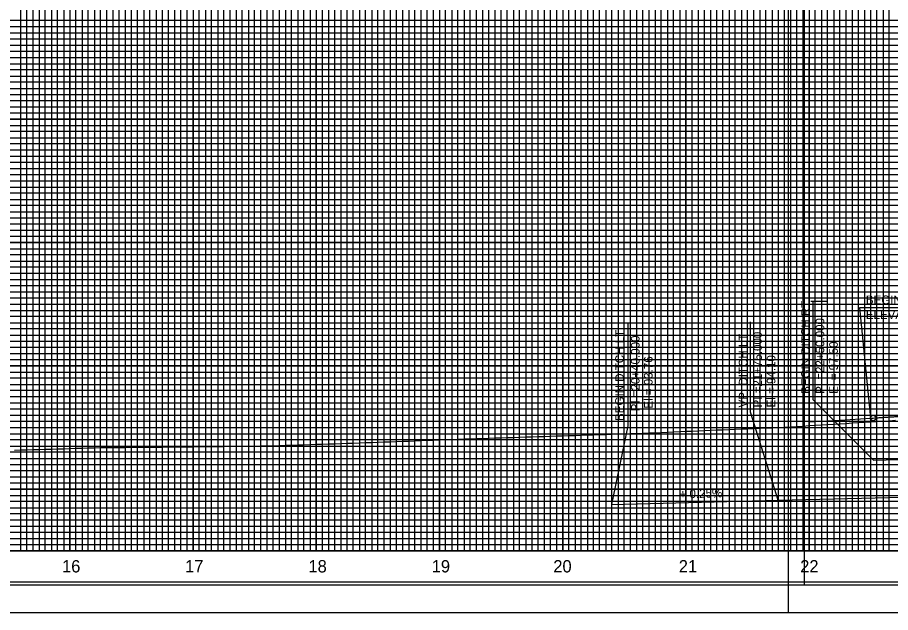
# Model space of a CAD drawing. Extents: x 2345490 to 2436403, y 465165 to 573888.
# Drawn here: x 2382324 to 2383033, y 515088 to 515570 of the extents above; entities that cross this region are included whole.
import ezdxf

# ---------------------------------------------------------------- set-up
doc = ezdxf.new("R2010")
doc.units = 0
for name, color, linetype in [('Old_Level_1', 7, 'Continuous'), ('Old_Level_18', 7, 'Continuous'), ('Old_Level_2', 7, 'Continuous'), ('Old_Level_3', 7, 'Continuous'), ('Old_Level_41', 7, 'Continuous'), ('Old_Level_42', 7, 'Continuous'), ('Old_Level_43', 7, 'Continuous'), ('Old_Level_50', 7, 'Continuous'), ('Old_Level_51', 7, 'Continuous'), ('Old_Level_52', 7, 'Continuous'), ('Old_Level_57', 7, 'Continuous'), ('Old_Level_61', 7, 'Continuous'), ('Old_Level_62', 7, 'Continuous'), ('Old_Level_63', 7, 'Continuous')]:
    doc.layers.add(name, color=color, linetype=linetype)

msp = doc.modelspace()

# ---------------------------------------------------------------- linework, layer by layer
at = {"layer": 'Old_Level_1'}
for points in [[(2382766.799, 515230.85325), (2382771.799, 515231.01175), (2382776.799, 515231.17025), (2382781.799, 515231.32875), (2382786.799, 515231.4875), (2382791.799, 515231.646), (2382796.799, 515231.82475), (2382801.799, 515231.98425), (2382806.799, 515232.144), (2382811.799, 515232.3035), (2382816.799, 515232.46325), (2382821.799, 515232.62275), (2382826.799, 515232.8035), (2382831.799, 515232.964), (2382836.799, 515233.1245), (2382841.799, 515233.3645), (2382846.799, 515233.58525), (2382851.799, 515233.806), (2382856.799, 515234.027), (2382861.799, 515234.2465), (2382866.799, 515234.465), (2382871.799, 515234.70525), (2382876.799, 515234.9205), (2382881.799, 515235.1345), (2382886.799, 515235.34675), (2382891.799, 515235.5575), (2382896.799, 515235.7665), (2382901.799, 515235.97425), (2382906.799, 515236.18025), (2382911.799, 515236.38475), (2382916.799, 515236.59675), (2382921.799, 515236.79575), (2382926.799, 515236.993), (2382931.799, 515237.18825), (2382936.799, 515237.382), (2382941.799, 515237.5735), (2382946.799, 515237.78275), (2382951.799, 515238.10525), (2382956.799, 515238.4265), (2382961.799, 515238.74575), (2382966.799, 515239.06325), (2382971.799, 515239.3785), (2382976.799, 515239.69125), (2382981.799, 515240.0025), (2382986.799, 515240.31175), (2382991.799, 515240.61925), (2382996.799, 515240.9245), (2383001.799, 515241.22775), (2383006.799, 515241.52825), (2383011.799, 515241.827), (2383016.799, 515242.1235), (2383021.799, 515242.41775), (2383026.799, 515242.70875), (2383031.799, 515243.042), (2383036.799, 515243.37775)], [(2382321.799, 515219.106), (2382326.799, 515219.315), (2382331.799, 515219.48325), (2382336.799, 515219.63125), (2382341.799, 515219.77925), (2382346.799, 515219.9275), (2382351.799, 515220.0755), (2382356.799, 515220.2235), (2382361.799, 515220.37025), (2382366.799, 515220.51825), (2382371.799, 515220.66625), (2382376.799, 515220.8145), (2382381.799, 515220.9625), (2382386.799, 515221.1105), (2382391.799, 515221.2585), (2382396.799, 515221.3125), (2382401.799, 515221.35825), (2382406.799, 515221.404), (2382411.799, 515221.44975), (2382416.799, 515221.4955), (2382421.799, 515221.54125), (2382426.799, 515221.591), (2382431.799, 515221.63725), (2382436.799, 515221.68325), (2382441.799, 515221.72925), (2382446.799, 515221.77525), (2382451.799, 515221.82125), (2382456.799, 515221.86725), (2382461.799, 515221.91325), (2382466.799, 515221.969), (2382471.799, 515222.02575), (2382476.799, 515222.08225), (2382481.799, 515222.139), (2382486.799, 515222.19575), (2382491.799, 515222.25225), (2382496.799, 515222.3085), (2382501.799, 515222.36525), (2382506.799, 515222.42175), (2382511.799, 515222.4785), (2382516.799, 515222.535), (2382521.799, 515222.59175), (2382526.799, 515222.648), (2382531.799, 515222.7645), (2382536.799, 515222.931), (2382541.799, 515223.0975), (2382546.799, 515223.264), (2382551.799, 515223.4305), (2382556.799, 515223.59725), (2382561.799, 515223.759), (2382566.799, 515223.92575), (2382571.799, 515224.0925), (2382576.799, 515224.25925), (2382581.799, 515224.42625), (2382586.799, 515224.593), (2382591.799, 515224.75675), (2382596.799, 515224.92375), (2382601.799, 515225.09925), (2382606.799, 515225.28625), (2382611.799, 515225.47325), (2382616.799, 515225.66025), (2382621.799, 515225.8475), (2382626.799, 515226.0345), (2382631.799, 515226.22325), (2382636.799, 515226.41025), (2382641.799, 515226.597), (2382646.799, 515226.784), (2382651.799, 515226.97075), (2382656.799, 515227.15775), (2382661.799, 515227.3455), (2382666.799, 515227.532), (2382671.799, 515227.7185), (2382676.799, 515227.90525), (2382681.799, 515228.07), (2382686.799, 515228.23175), (2382691.799, 515228.39375), (2382696.799, 515228.55575), (2382701.799, 515228.7175), (2382706.799, 515228.8795), (2382711.799, 515229.04475), (2382716.799, 515229.207), (2382721.799, 515229.3695), (2382726.799, 515229.53175), (2382731.799, 515229.69425), (2382736.799, 515229.85675), (2382741.799, 515230.028), (2382746.799, 515230.19125), (2382751.799, 515230.35425), (2382756.799, 515230.51725), (2382761.799, 515230.6805), (2382766.799, 515230.85325)]]:
    msp.add_lwpolyline(points, dxfattribs=at)
at = {"layer": 'Old_Level_18'}
msp.add_lwpolyline([(2383216.79875, 516162.5265), (2381716.79875, 516162.5265), (2381716.79875, 515112.5265), (2383216.79875, 515112.5265)], close=True, dxfattribs=at)
at = {"layer": 'Old_Level_2'}
for p, q in [((2383007.81874, 515334.785), (2383234.42449, 515334.785)), ((2383016.799, 515245.09425), (2383007.81874, 515334.785)), ((2383018.799, 515245.2545), (2383114.05475, 515251.351)), ((2383016.799, 515245.1265), (2383018.799, 515245.2545))]:
    msp.add_line(p, q, dxfattribs=at)
msp.add_circle((2383018.799, 515245.2545), 2.25, dxfattribs=at)
msp.add_spline([(2383018.799, 515245.2545), (2383022.719, 515245.5055), (2383026.639, 515245.75675), (2383030.559, 515246.00825), (2383034.479, 515246.26), (2383038.399, 515246.51175), (2383042.319, 515246.76375), (2383046.239, 515247.01625), (2383050.159, 515247.26875), (2383054.079, 515247.5215), (2383057.999, 515247.7745), (2383061.919, 515248.0275), (2383065.839, 515248.281), (2383069.759, 515248.5345), (2383073.679, 515248.7885), (2383077.599, 515249.0425), (2383081.519, 515249.29675), (2383085.439, 515249.55125), (2383089.359, 515249.806), (2383093.279, 515250.061), (2383097.199, 515250.31625), (2383101.119, 515250.5715), (2383105.039, 515250.827), (2383108.959, 515251.083), (2383112.879, 515251.339), (2383116.799, 515251.59525), (2383120.719, 515251.85175), (2383124.639, 515252.1085), (2383128.559, 515252.36525), (2383132.479, 515252.6225), (2383136.399, 515252.87975), (2383140.319, 515253.1375), (2383144.239, 515253.39525), (2383148.159, 515253.65325), (2383152.079, 515253.9115), (2383155.999, 515254.17), (2383159.919, 515254.4285), (2383163.839, 515254.6875), (2383167.759, 515254.9465), (2383171.679, 515255.206), (2383175.599, 515255.4655), (2383179.519, 515255.72525), (2383183.439, 515255.98525), (2383187.359, 515256.2455), (2383191.279, 515256.50575), (2383195.199, 515256.7665), (2383199.119, 515257.02725), (2383203.039, 515257.2885), (2383206.959, 515257.54975), (2383210.879, 515257.81125), (2383214.799, 515258.073)], degree=3, dxfattribs=at)
at = {"layer": 'Old_Level_3'}
for p, q in [((2382970.1242, 515259.93815), (2382970.1242, 515339.49657)), ((2382819.80243, 515238.78634), (2382819.80243, 515322.44175)), ((2382919.25972, 515250.05598), (2382919.25972, 515323.33442)), ((2383019.00822, 515211.05412), (2382970.1242, 515259.93815)), ((2382941.799, 515178.5265), (2382919.25972, 515250.05598)), ((2382806.799, 515175.1265), (2382819.80243, 515238.78634))]:
    msp.add_line(p, q, dxfattribs=at)
for points in [[(2383019.00822, 515211.05412), (2383154.00822, 515214.45412), (2383301.47895, 515218.12451)], [(2382806.799, 515175.1265), (2382941.799, 515178.5265), (2383166.799, 515184.1265)]]:
    msp.add_lwpolyline(points, dxfattribs=at)
msp.add_circle((2382941.799, 515178.5265), 0.5, dxfattribs=at)
at = {"layer": 'Old_Level_41'}
for p, q in [((2382968.29875, 515340.0265), (2382980.79875, 515340.0265)), ((2383216.79875, 515137.5265), (2381716.79875, 515137.5265))]:
    msp.add_line(p, q, dxfattribs=at)
for points in [[(2382341.79875, 516162.5265), (2382341.79875, 515137.5265), (2382391.79875, 515137.5265), (2382391.79875, 516162.5265)], [(2382366.79875, 516162.5265), (2382366.79875, 515137.5265), (2382416.79875, 515137.5265), (2382416.79875, 516162.5265)], [(2382441.79875, 516162.5265), (2382441.79875, 515137.5265), (2382491.79875, 515137.5265), (2382491.79875, 516162.5265)], [(2382466.79875, 516162.5265), (2382466.79875, 515137.5265), (2382516.79875, 515137.5265), (2382516.79875, 516162.5265)], [(2382541.79875, 516162.5265), (2382541.79875, 515137.5265), (2382591.79875, 515137.5265), (2382591.79875, 516162.5265)], [(2382566.79875, 516162.5265), (2382566.79875, 515137.5265), (2382616.79875, 515137.5265), (2382616.79875, 516162.5265)], [(2382641.79875, 516162.5265), (2382641.79875, 515137.5265), (2382691.79875, 515137.5265), (2382691.79875, 516162.5265)], [(2382666.79875, 516162.5265), (2382666.79875, 515137.5265), (2382716.79875, 515137.5265), (2382716.79875, 516162.5265)], [(2382741.79875, 516162.5265), (2382741.79875, 515137.5265), (2382791.79875, 515137.5265), (2382791.79875, 516162.5265)], [(2382766.79875, 516162.5265), (2382766.79875, 515137.5265), (2382816.79875, 515137.5265), (2382816.79875, 516162.5265)], [(2382841.79875, 516162.5265), (2382841.79875, 515137.5265), (2382891.79875, 515137.5265), (2382891.79875, 516162.5265)], [(2382866.79875, 516162.5265), (2382866.79875, 515137.5265), (2382916.79875, 515137.5265), (2382916.79875, 516162.5265)], [(2382941.79875, 516162.5265), (2382941.79875, 515137.5265), (2382991.79875, 515137.5265), (2382991.79875, 516162.5265)], [(2382966.79875, 516162.5265), (2382966.79875, 515137.5265), (2383016.79875, 515137.5265), (2383016.79875, 516162.5265)], [(2383216.79875, 515562.5265), (2381716.79875, 515562.5265), (2381716.79875, 515512.5265), (2383216.79875, 515512.5265)], [(2383216.79875, 515487.5265), (2381716.79875, 515487.5265), (2381716.79875, 515537.5265), (2383216.79875, 515537.5265)], [(2383216.79875, 515462.5265), (2381716.79875, 515462.5265), (2381716.79875, 515412.5265), (2383216.79875, 515412.5265)], [(2383216.79875, 515387.5265), (2381716.79875, 515387.5265), (2381716.79875, 515437.5265), (2383216.79875, 515437.5265)], [(2383216.79875, 515362.5265), (2381716.79875, 515362.5265), (2381716.79875, 515312.5265), (2383216.79875, 515312.5265)], [(2383216.79875, 515262.5265), (2381716.79875, 515262.5265), (2381716.79875, 515212.5265), (2383216.79875, 515212.5265)], [(2383216.79875, 515187.5265), (2381716.79875, 515187.5265), (2381716.79875, 515237.5265), (2383216.79875, 515237.5265)], [(2383216.79875, 515162.5265), (2381716.79875, 515162.5265)]]:
    msp.add_lwpolyline(points, dxfattribs=at)
at = {"layer": 'Old_Level_42'}
msp.add_lwpolyline([(2383216.79875, 515287.5265), (2381716.79875, 515287.5265), (2381716.79875, 515337.5265), (2383216.79875, 515337.5265)], dxfattribs=at)
at = {"layer": 'Old_Level_43'}
for points in [[(2382326.79875, 516162.5265), (2382326.79875, 515137.5265), (2382326.79875, 515137.5265), (2382331.79875, 515137.5265), (2382331.79875, 516162.5265)], [(2382336.79875, 516162.5265), (2382336.79875, 515137.5265), (2382346.79875, 515137.5265), (2382346.79875, 516162.5265)], [(2382351.79875, 516162.5265), (2382351.79875, 515137.5265), (2382356.79875, 515137.5265), (2382356.79875, 516162.5265)], [(2382361.79875, 516162.5265), (2382361.79875, 515137.5265), (2382371.79875, 515137.5265), (2382371.79875, 516162.5265)], [(2382376.79875, 516162.5265), (2382376.79875, 515137.5265), (2382381.79875, 515137.5265), (2382381.79875, 516162.5265)], [(2382386.79875, 516162.5265), (2382386.79875, 515137.5265), (2382396.79875, 515137.5265), (2382396.79875, 516162.5265)], [(2382401.79875, 516162.5265), (2382401.79875, 515137.5265), (2382406.79875, 515137.5265), (2382406.79875, 516162.5265)], [(2382411.79875, 516162.5265), (2382411.79875, 515137.5265), (2382421.79875, 515137.5265), (2382421.79875, 516162.5265)], [(2382426.79875, 516162.5265), (2382426.79875, 515137.5265), (2382431.79875, 515137.5265), (2382431.79875, 516162.5265)], [(2382436.79875, 516162.5265), (2382436.79875, 515137.5265), (2382446.79875, 515137.5265), (2382446.79875, 516162.5265)], [(2382451.79875, 516162.5265), (2382451.79875, 515137.5265), (2382456.79875, 515137.5265), (2382456.79875, 516162.5265)], [(2382461.79875, 516162.5265), (2382461.79875, 515137.5265), (2382471.79875, 515137.5265), (2382471.79875, 516162.5265)], [(2382476.79875, 516162.5265), (2382476.79875, 515137.5265)], [(2382476.79875, 515137.5265), (2382481.79875, 515137.5265), (2382481.79875, 516161.9265)], [(2382486.79875, 516161.9265), (2382486.79875, 515137.5265), (2382496.79875, 515137.5265), (2382496.79875, 516162.5265)], [(2382501.79875, 516162.5265), (2382501.79875, 515137.5265), (2382506.79875, 515137.5265), (2382506.79875, 516162.5265)], [(2382511.79875, 516162.5265), (2382511.79875, 515137.5265), (2382521.79875, 515137.5265), (2382521.79875, 516162.5265)], [(2382526.79875, 516162.5265), (2382526.79875, 515137.5265), (2382531.79875, 515137.5265), (2382531.79875, 516162.5265)], [(2382536.79875, 516162.5265), (2382536.79875, 515137.5265), (2382546.79875, 515137.5265), (2382546.79875, 516162.5265)], [(2382551.79875, 516162.5265), (2382551.79875, 515137.5265), (2382556.79875, 515137.5265), (2382556.79875, 516162.5265)], [(2382561.79875, 516162.5265), (2382561.79875, 515137.5265), (2382571.79875, 515137.5265), (2382571.79875, 516162.5265)], [(2382576.79875, 516162.5265), (2382576.79875, 515137.5265), (2382581.79875, 515137.5265), (2382581.79875, 516162.5265)], [(2382586.79875, 516162.5265), (2382586.79875, 515137.5265), (2382596.79875, 515137.5265), (2382596.79875, 516162.5265)], [(2382601.79875, 516162.5265), (2382601.79875, 515137.5265), (2382606.79875, 515137.5265), (2382606.79875, 516162.5265)], [(2382611.79875, 516162.5265), (2382611.79875, 515137.5265), (2382621.79875, 515137.5265), (2382621.79875, 516162.5265)], [(2382626.79875, 516162.5265), (2382626.79875, 515137.5265), (2382631.79875, 515137.5265), (2382631.79875, 516162.5265)], [(2382636.79875, 516162.5265), (2382636.79875, 515137.5265), (2382646.79875, 515137.5265), (2382646.79875, 516162.5265)], [(2382651.79875, 516162.5265), (2382651.79875, 515137.5265), (2382656.79875, 515137.5265), (2382656.79875, 516162.5265)], [(2382661.79875, 516162.5265), (2382661.79875, 515137.5265), (2382671.79875, 515137.5265), (2382671.79875, 516162.5265)], [(2382676.79875, 516162.5265), (2382676.79875, 515137.5265), (2382681.79875, 515137.5265), (2382681.79875, 516162.5265)], [(2382686.79875, 516162.5265), (2382686.79875, 515137.5265), (2382696.79875, 515137.5265), (2382696.79875, 516162.5265)], [(2382701.79875, 516162.5265), (2382701.79875, 515137.5265), (2382706.79875, 515137.5265), (2382706.79875, 516162.5265)], [(2382711.79875, 516162.5265), (2382711.79875, 515137.5265), (2382721.79875, 515137.5265), (2382721.79875, 516162.5265)], [(2382726.79875, 516162.5265), (2382726.79875, 515137.5265), (2382731.79875, 515137.5265), (2382731.79875, 516162.5265)], [(2382736.79875, 516162.5265), (2382736.79875, 515137.5265), (2382746.79875, 515137.5265), (2382746.79875, 516162.5265)], [(2382751.79875, 516162.5265), (2382751.79875, 515137.5265), (2382756.79875, 515137.5265), (2382756.79875, 516162.5265)], [(2382761.79875, 516162.5265), (2382761.79875, 515137.5265), (2382771.79875, 515137.5265), (2382771.79875, 516162.5265)], [(2382776.79875, 516162.5265), (2382776.79875, 515137.5265), (2382781.79875, 515137.5265), (2382781.79875, 516162.5265)], [(2382786.79875, 516162.5265), (2382786.79875, 515137.5265)], [(2382786.79875, 515137.5265), (2382796.79875, 515137.5265), (2382796.79875, 516162.5265)], [(2382801.79875, 516162.5265), (2382801.79875, 515137.5265), (2382806.79875, 515137.5265), (2382806.79875, 516162.5265)], [(2382811.79875, 516162.5265), (2382811.79875, 515137.5265), (2382821.79875, 515137.5265), (2382821.79875, 516162.5265)], [(2382826.79875, 516162.5265), (2382826.79875, 515137.5265), (2382831.79875, 515137.5265), (2382831.79875, 516162.5265)], [(2382836.79875, 516162.5265), (2382836.79875, 515137.5265), (2382846.79875, 515137.5265), (2382846.79875, 516162.5265)], [(2382851.79875, 516162.5265), (2382851.79875, 515137.5265), (2382856.79875, 515137.5265), (2382856.79875, 516162.5265)], [(2382861.79875, 516162.5265), (2382861.79875, 515137.5265), (2382871.79875, 515137.5265), (2382871.79875, 516162.5265)], [(2382876.79875, 516162.5265), (2382876.79875, 515137.5265), (2382881.79875, 515137.5265), (2382881.79875, 516162.5265)], [(2382886.79875, 516162.5265), (2382886.79875, 515137.5265), (2382896.79875, 515137.5265), (2382896.79875, 516162.5265)], [(2382901.79875, 516162.5265), (2382901.79875, 515137.5265), (2382906.79875, 515137.5265), (2382906.79875, 516162.5265)], [(2382911.79875, 516162.5265), (2382911.79875, 515137.5265), (2382921.79875, 515137.5265), (2382921.79875, 516162.5265)], [(2382926.79875, 516162.5265), (2382926.79875, 515137.5265), (2382931.79875, 515137.5265), (2382931.79875, 516162.5265)], [(2382936.79875, 516162.5265), (2382936.79875, 515137.5265), (2382946.79875, 515137.5265), (2382946.79875, 516162.5265)], [(2382951.79875, 516162.5265), (2382951.79875, 515137.5265), (2382956.79875, 515137.5265), (2382956.79875, 516162.5265)], [(2382961.79875, 516162.5265), (2382961.79875, 515137.5265), (2382971.79875, 515137.5265), (2382971.79875, 516162.5265)], [(2382976.79875, 516162.5265), (2382976.79875, 515137.5265), (2382981.79875, 515137.5265), (2382981.79875, 516162.5265)], [(2382986.79875, 516162.5265), (2382986.79875, 515137.5265), (2382996.79875, 515137.5265), (2382996.79875, 516162.5265)], [(2383001.79875, 516162.5265), (2383001.79875, 515137.5265), (2383006.79875, 515137.5265), (2383006.79875, 516162.5265)], [(2383011.79875, 516162.5265), (2383011.79875, 515137.5265), (2383021.79875, 515137.5265), (2383021.79875, 516024.9765)], [(2383026.79875, 516024.9765), (2383026.79875, 515137.5265), (2383031.79875, 515137.5265), (2383031.79875, 516024.9765)], [(2383166.79875, 515567.5265), (2381766.79875, 515567.5265), (2381766.79875, 515557.5265), (2383166.79875, 515557.5265)], [(2383166.79875, 515552.5265), (2381766.79875, 515552.5265), (2381766.79875, 515547.5265), (2383166.79875, 515547.5265)], [(2383166.79875, 515542.5265), (2381766.79875, 515542.5265), (2381766.79875, 515532.5265), (2383166.79875, 515532.5265)], [(2383166.79875, 515527.5265), (2381766.79875, 515527.5265), (2381766.79875, 515522.5265), (2383166.79875, 515522.5265)], [(2383166.79875, 515517.5265), (2381766.79875, 515517.5265), (2381766.79875, 515507.5265), (2383166.79875, 515507.5265)], [(2383166.79875, 515502.5265), (2381766.79875, 515502.5265), (2381766.79875, 515497.5265), (2383166.79875, 515497.5265)], [(2383166.79875, 515492.5265), (2381766.79875, 515492.5265), (2381766.79875, 515482.5265), (2383166.79875, 515482.5265)], [(2383166.79875, 515477.5265), (2381766.79875, 515477.5265), (2381766.79875, 515472.5265), (2383166.79875, 515472.5265)], [(2383166.79875, 515467.5265), (2381766.79875, 515467.5265), (2381766.79875, 515457.5265), (2383166.79875, 515457.5265)], [(2383166.79875, 515452.5265), (2381766.79875, 515452.5265), (2381766.79875, 515447.5265), (2383166.79875, 515447.5265)], [(2383166.79875, 515442.5265), (2381766.79875, 515442.5265), (2381766.79875, 515432.5265), (2383166.79875, 515432.5265)], [(2383166.79875, 515427.5265), (2381766.79875, 515427.5265), (2381766.79875, 515422.5265), (2383166.79875, 515422.5265)], [(2383166.79875, 515417.5265), (2381766.79875, 515417.5265), (2381766.79875, 515407.5265), (2383166.79875, 515407.5265)], [(2383166.79875, 515402.5265), (2381766.79875, 515402.5265), (2381766.79875, 515397.5265), (2383166.79875, 515397.5265)], [(2383166.79875, 515392.5265), (2381766.79875, 515392.5265), (2381766.79875, 515382.5265), (2383166.79875, 515382.5265)], [(2383166.79875, 515377.5265), (2381766.79875, 515377.5265), (2381766.79875, 515372.5265), (2383166.79875, 515372.5265)], [(2383166.79875, 515367.5265), (2381766.79875, 515367.5265), (2381766.79875, 515357.5265), (2383166.79875, 515357.5265)], [(2383166.79875, 515352.5265), (2381766.79875, 515352.5265), (2381766.79875, 515347.5265), (2383166.79875, 515347.5265)], [(2383166.79875, 515342.5265), (2381766.79875, 515342.5265)], [(2381766.79875, 515332.5265), (2383166.79875, 515332.5265)], [(2383166.79875, 515327.5265), (2381766.79875, 515327.5265), (2381766.79875, 515322.5265), (2383166.79875, 515322.5265)], [(2383166.79875, 515317.5265), (2381766.79875, 515317.5265)], [(2381766.79875, 515307.5265), (2383166.79875, 515307.5265)], [(2383166.79875, 515302.5265), (2381766.79875, 515302.5265), (2381766.79875, 515297.5265), (2383166.79875, 515297.5265)], [(2383166.79875, 515292.5265), (2381766.79875, 515292.5265), (2381766.79875, 515282.5265), (2383166.79875, 515282.5265)], [(2383166.79875, 515277.5265), (2381766.79875, 515277.5265), (2381766.79875, 515272.5265), (2383166.79875, 515272.5265)], [(2383166.79875, 515267.5265), (2381766.79875, 515267.5265), (2381766.79875, 515257.5265), (2383166.79875, 515257.5265)], [(2383166.79875, 515252.5265), (2381766.79875, 515252.5265), (2381766.79875, 515247.5265), (2383166.79875, 515247.5265)], [(2383166.79875, 515242.5265), (2381766.79875, 515242.5265), (2381766.79875, 515232.5265), (2383166.79875, 515232.5265)], [(2383166.79875, 515227.5265), (2381766.79875, 515227.5265), (2381766.79875, 515222.5265), (2383166.79875, 515222.5265)], [(2383166.79875, 515217.5265), (2381766.79875, 515217.5265), (2381766.79875, 515207.5265), (2383166.79875, 515207.5265)], [(2383166.79875, 515202.5265), (2381766.79875, 515202.5265), (2381766.79875, 515197.5265), (2383166.79875, 515197.5265)], [(2383166.79875, 515192.5265), (2381766.79875, 515192.5265), (2381766.79875, 515182.5265), (2383166.79875, 515182.5265)], [(2383166.79875, 515177.5265), (2381766.79875, 515177.5265), (2381766.79875, 515172.5265), (2383166.79875, 515172.5265)], [(2383166.79875, 515167.5265), (2381766.79875, 515167.5265), (2381766.79875, 515157.5265), (2383166.79875, 515157.5265)], [(2383166.79875, 515152.5265), (2381766.79875, 515152.5265), (2381766.79875, 515147.5265), (2383166.79875, 515147.5265)], [(2383166.79875, 515142.5265), (2381766.79875, 515142.5265)]]:
    msp.add_lwpolyline(points, dxfattribs=at)
at = {"layer": 'Old_Level_50'}
msp.add_line((2382949.79875, 515087.5265), (2382949.79875, 515087.5265), dxfattribs=at)
for points in [[(2383229.29875, 516165.0765), (2381562.79875, 516165.0765), (2381562.79875, 515109.9765), (2383229.29875, 515109.9765)], [(2384629.29875, 516165.0765), (2382962.79875, 516165.0765), (2382962.79875, 515109.9765), (2384629.29875, 515109.9765)]]:
    msp.add_lwpolyline(points, close=True, dxfattribs=at)
at = {"layer": 'Old_Level_51'}
for points in [[(2383233.79875, 516187.5265), (2381549.79875, 516187.5265), (2381549.79875, 515087.5265), (2383233.79875, 515087.5265)], [(2384633.79875, 516187.5265), (2382949.79875, 516187.5265), (2382949.79875, 515087.5265), (2384633.79875, 515087.5265)]]:
    msp.add_lwpolyline(points, close=True, dxfattribs=at)
at = {"layer": 'Old_Level_52'}
msp.add_line((2382962.79875, 515109.9765), (2382962.79875, 515109.9765), dxfattribs=at)
at = {"layer": 'Old_Level_57'}
for p, q in [((2381716.79925, 515537.52675), (2386366.79875, 515537.52675)), ((2382366.79875, 515137.52675), (2382366.79875, 515537.52675)), ((2382366.79875, 515137.62675), (2382366.79875, 515537.52675)), ((2382466.79875, 515137.52675), (2382466.79875, 515537.52675)), ((2382466.79875, 515137.62675), (2382466.79875, 515537.52675)), ((2382566.79875, 515137.52675), (2382566.79875, 515537.52675)), ((2382566.79875, 515137.62675), (2382566.79875, 515537.52675)), ((2382666.79875, 515137.52675), (2382666.79875, 515537.52675)), ((2382666.79875, 515137.62675), (2382666.79875, 515537.52675)), ((2382766.79875, 515137.52675), (2382766.79875, 515537.52675)), ((2382766.79875, 515137.62675), (2382766.79875, 515537.52675)), ((2382866.79875, 515137.52675), (2382866.79875, 515537.52675)), ((2382866.79875, 515137.62675), (2382866.79875, 515537.52675)), ((2382966.79875, 515137.52675), (2382966.79875, 515537.52675)), ((2382966.79875, 515137.62675), (2382966.79875, 515537.52675)), ((2381716.79925, 515487.52675), (2386366.79875, 515487.52675)), ((2381716.79925, 515437.52675), (2386366.79875, 515437.52675)), ((2381716.79925, 515387.52675), (2386366.79875, 515387.52675)), ((2381716.79925, 515337.52675), (2386366.79875, 515337.52675)), ((2381716.79925, 515287.52675), (2386366.79875, 515287.52675)), ((2381716.79925, 515237.52675), (2386366.79875, 515237.52675)), ((2381716.799, 515187.52675), (2386366.79875, 515187.52675)), ((2381716.79925, 515137.52675), (2386366.79875, 515137.52675))]:
    msp.add_line(p, q, dxfattribs=at)
at = {"layer": 'Old_Level_61'}
msp.add_lwpolyline([(2382966.799, 515242.13575), (2382991.799, 515243.636), (2383016.799, 515245.09425), (2383041.799, 515246.658)], dxfattribs=at)
at = {"layer": 'Old_Level_63'}
msp.add_line((2381766.79875, 515137.5265), (2386228.05125, 515137.5265), dxfattribs=at)

# ---------------------------------------------------------------- texts
at = {"layer": 'Old_Level_2'}
for s, p in [('BEGIN GRADE  -Y24-  STA 22+50.00', (2383012.84296, 515337.56875)), ('ELEVATION 100.76 (3" ABOVE EXIST.)', (2383012.84296, 515325.56875))]:
    msp.add_text(s, height=7.0000005, dxfattribs=at).set_placement(p)
at = {"layer": 'Old_Level_3'}
for s, height, rotation, p in [('BEGIN DITCH RT', 7.0000005, 90, (2382967.37057, 515264.88514)), ('PI =22+50.000', 7.0000005, 90, (2382979.08605, 515264.88514)), ('BEGIN DITCH LT', 7.0000005, 90, (2382816.44408, 515242.89053)), ('PI =20+40.000', 7.0000005, 90, (2382829.20961, 515250.69259)), ('VPI DITCH LT', 7.0000005, 90, (2382916.72019, 515253.8108)), ('PI =21+75.000', 7.0000005, 90, (2382928.43567, 515253.8108)), ('El = 97.50', 7.000001, 90, (2382990.08605, 515264.88514)), ('El = 93.76', 7.000001, 90, (2382839.77616, 515252.85983)), ('El = 94.10', 7.000001, 90, (2382939.43567, 515253.8108)), ('+ 0.25%', 7.000001, 1.4427, (2382861.74422, 515180.07495))]:
    msp.add_text(s, height=height, rotation=rotation, dxfattribs=at).set_placement(p)
at = {"layer": 'Old_Level_62'}
for s, p in [('16', (2382360.481, 515120.0265)), ('17', (2382460.3385, 515120.0265)), ('18', (2382560.46425, 515120.0265)), ('19', (2382660.5065, 515120.0265)), ('20', (2382759.1855, 515120.0265)), ('21', (2382861.025, 515120.0265)), ('22', (2382959.57325, 515120.0265))]:
    msp.add_text(s, height=10.000001, dxfattribs=at).set_placement(p)

doc.saveas('drawing.dxf')
